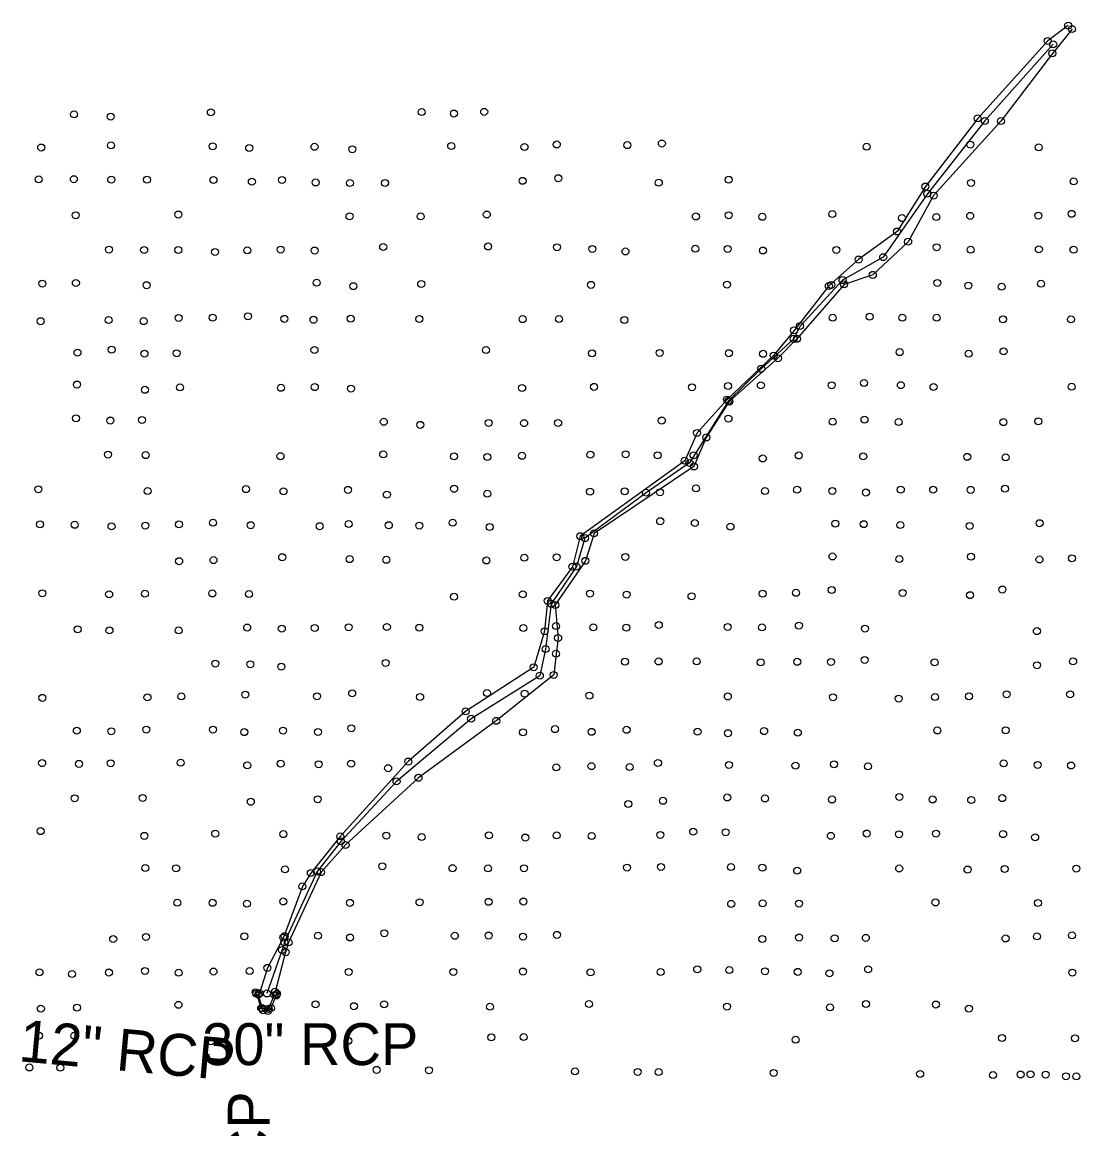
# Model space of a CAD drawing. Extents: x 20503438 to 20508873, y 7964251 to 7984667.
# Drawn here: x 20507656.6 to 20507959.5, y 7970561.1 to 7970878 of the extents above; entities that cross this region are included whole.
import ezdxf

# ---------------------------------------------------------------- set-up
doc = ezdxf.new("R2010")
doc.units = 0
for name, color, linetype in [('SurBreakLine', 7, 'Continuous'), ('SurConcreteSlab', 7, 'Continuous'), ('SurDrainageArrowUp', 7, 'Continuous'), ('SurSurveyPoints', 7, 'Continuous'), ('SurTxtDrainage', 7, 'Continuous')]:
    doc.layers.add(name, color=color, linetype=linetype)

msp = doc.modelspace()

# ---------------------------------------------------------------- linework, layer by layer
at = {"layer": 'SurBreakLine'}
for points in [[(20507956.13, 7970877), (20507950.27, 7970872.61), (20507930.22, 7970850.44), (20507915.24, 7970830.93), (20507907.15, 7970818.05), (20507896.12, 7970810.02), (20507887.6, 7970802.46), (20507877.64, 7970789.75), (20507871.8, 7970782.51), (20507858.47, 7970769.91), (20507849.87, 7970760.37), (20507846.32, 7970752.41), (20507816.43, 7970730.81), (20507814.2, 7970722.06), (20507807.08, 7970712.27), (20507806.23, 7970703.58), (20507803.09, 7970693.28), (20507783.59, 7970680.65), (20507767.18, 7970666.28), (20507747.72, 7970644.84), (20507739.29, 7970634.36), (20507736.86, 7970630.54), (20507731.43, 7970615.86), (20507726.85, 7970607.2), (20507724.58, 7970599.95), (20507723.47, 7970600.21)], [(20507957.24, 7970876.01), (20507951.6, 7970869.06), (20507936.86, 7970849.67), (20507917.6, 7970828.34), (20507910.3, 7970815.14), (20507900.18, 7970805.63), (20507891.96, 7970802.92), (20507878.46, 7970787.32), (20507873.01, 7970781.76), (20507859.07, 7970769.36), (20507852.52, 7970759.07), (20507848.99, 7970750.77), (20507820.39, 7970731.6), (20507817.9, 7970723.75), (20507809.29, 7970711.11), (20507810.09, 7970701.65), (20507809.51, 7970697.16), (20507808.83, 7970691.07), (20507792.36, 7970677.94), (20507770.11, 7970661.63), (20507749.22, 7970642.39), (20507742.21, 7970634.62), (20507732.94, 7970614.5), (20507732.08, 7970611.68), (20507729.03, 7970600.35), (20507729.6, 7970599.76)], [(20507723.47, 7970600.21), (20507723.7, 7970599.81), (20507725.08, 7970595.67), (20507725.63, 7970595.09), (20507727.01, 7970594.88), (20507727.89, 7970595.68), (20507729.39, 7970599.29), (20507729.6, 7970599.76)]]:
    msp.add_lwpolyline(points, dxfattribs=at)
at = {"layer": 'SurConcreteSlab'}
msp.add_lwpolyline([(20507724.23, 7970599.57), (20507725.37, 7970595.67), (20507727.19, 7970595.47), (20507728.88, 7970599.44)], dxfattribs=at)
at = {"layer": 'SurDrainageArrowUp'}
msp.add_lwpolyline([(20507951.83, 7970871.66), (20507932.26, 7970849.71), (20507915.82, 7970828.88), (20507903.16, 7970810.7), (20507891.52, 7970804.13), (20507879.35, 7970790.99), (20507877.53, 7970787.33), (20507868.23, 7970778.74), (20507858.87, 7970769.56), (20507847.7, 7970751.77), (20507835.26, 7970743.25), (20507817.78, 7970730.25), (20507815.34, 7970722.12), (20507808.12, 7970711.45), (20507806.5, 7970698.48), (20507804.84, 7970690.84), (20507785.19, 7970678.53), (20507763.82, 7970660.6), (20507747.88, 7970643.42), (20507741.08, 7970634.8), (20507731.72, 7970614.52), (20507731.06, 7970612.33), (20507726.73, 7970599.87)], dxfattribs=at)
at = {"layer": 'SurSurveyPoints'}
for centre in [(20507956.13, 7970877), (20507957.24, 7970876.01), (20507950.27, 7970872.61), (20507951.83, 7970871.66), (20507951.6, 7970869.06), (20507671.5, 7970851.59), (20507681.97, 7970850.94), (20507710.66, 7970852.19), (20507771.04, 7970852.24), (20507780.26, 7970851.83), (20507788.92, 7970852.31), (20507930.22, 7970850.44), (20507932.26, 7970849.71), (20507936.86, 7970849.67), (20507662.09, 7970842.1), (20507682.09, 7970842.71), (20507711.15, 7970842.44), (20507721.64, 7970841.99), (20507740.34, 7970842.3), (20507751.15, 7970841.61), (20507779.48, 7970842.51), (20507800.46, 7970842.26), (20507809.71, 7970842.97), (20507829.91, 7970842.78), (20507839.79, 7970843.24), (20507898.43, 7970842.31), (20507928.14, 7970842.93), (20507947.65, 7970842.12), (20507661.36, 7970832.97), (20507671.43, 7970833.03), (20507682.13, 7970832.91), (20507692.36, 7970832.89), (20507711.42, 7970832.83), (20507722.4, 7970832.31), (20507731.06, 7970832.82), (20507740.67, 7970832.09), (20507750.49, 7970831.91), (20507760.53, 7970831.94), (20507799.91, 7970832.56), (20507810.14, 7970833.31), (20507838.91, 7970832.01), (20507858.93, 7970832.89), (20507928.32, 7970831.96), (20507957.67, 7970832.39), (20507915.24, 7970830.93), (20507915.82, 7970828.88), (20507917.6, 7970828.34), (20507671.98, 7970822.7), (20507701.35, 7970822.91), (20507750.37, 7970822.42), (20507770.72, 7970822.38), (20507789.67, 7970822.92), (20507849.53, 7970822.35), (20507858.94, 7970822.69), (20507868.58, 7970822.26), (20507888.62, 7970823.04), (20507918.39, 7970822.18), (20507928.06, 7970822.53), (20507947.55, 7970822.61), (20507957.11, 7970823.11), (20507908.56, 7970821.88), (20507907.15, 7970818.05), (20507681.52, 7970812.87), (20507691.56, 7970812.74), (20507701.32, 7970812.76), (20507730.68, 7970812.88), (20507760, 7970813.63), (20507790.02, 7970813.76), (20507809.74, 7970813.54), (20507819.87, 7970813.06), (20507849.38, 7970813.11), (20507858.61, 7970813.05), (20507889.74, 7970812.77), (20507910.3, 7970815.14), (20507918.45, 7970813.54), (20507928.22, 7970812.84), (20507947.73, 7970812.94), (20507957.66, 7970812.83), (20507711.82, 7970812.2), (20507721.11, 7970812.63), (20507740.37, 7970812.6), (20507829.38, 7970812.33), (20507868.73, 7970812.61), (20507896.12, 7970810.02), (20507903.16, 7970810.7), (20507672.01, 7970803.31), (20507740.93, 7970803.38), (20507891.52, 7970804.13), (20507900.18, 7970805.63), (20507918.67, 7970803.33), (20507662.38, 7970803.13), (20507692.26, 7970802.67), (20507751.46, 7970802.4), (20507770.89, 7970803.05), (20507819.5, 7970802.77), (20507858.47, 7970802.84), (20507887.6, 7970802.46), (20507888.28, 7970802.76), (20507891.96, 7970802.92), (20507927.56, 7970802.55), (20507937.06, 7970802.23), (20507948.33, 7970803.09), (20507721.28, 7970793.77), (20507899.26, 7970793.66), (20507661.94, 7970792.37), (20507681.39, 7970792.69), (20507691.43, 7970792.39), (20507701.45, 7970793.31), (20507711.15, 7970793.38), (20507731.73, 7970793.04), (20507740.05, 7970792.77), (20507750.69, 7970793.09), (20507770.37, 7970792.99), (20507799.94, 7970792.96), (20507810.34, 7970792.97), (20507829.05, 7970792.71), (20507879.35, 7970790.99), (20507888.69, 7970793.37), (20507908.62, 7970793.37), (20507918.5, 7970793.36), (20507937.49, 7970792.9), (20507956.92, 7970792.87), (20507877.53, 7970787.33), (20507877.64, 7970789.75), (20507878.46, 7970787.32), (20507682.25, 7970784.21), (20507672.48, 7970783.36), (20507691.66, 7970783.04), (20507700.88, 7970783.19), (20507740.33, 7970784.12), (20507789.46, 7970784.09), (20507819.79, 7970783.16), (20507839.16, 7970783.29), (20507858.99, 7970783.21), (20507868.77, 7970783.03), (20507871.8, 7970782.51), (20507873.01, 7970781.76), (20507907.88, 7970783.51), (20507927.63, 7970783.05), (20507937.61, 7970783.72), (20507868.23, 7970778.74), (20507897.67, 7970774.66), (20507672.35, 7970774.23), (20507691.78, 7970772.72), (20507701.83, 7970773.4), (20507730.72, 7970773.3), (20507740.42, 7970773.49), (20507750.76, 7970773.08), (20507799.78, 7970773.26), (20507820.37, 7970773.57), (20507848.42, 7970773.45), (20507858.75, 7970773.82), (20507868.13, 7970774), (20507888.43, 7970774.02), (20507908.21, 7970774.05), (20507917.57, 7970773.54), (20507957.13, 7970773.6), (20507858.47, 7970769.91), (20507858.87, 7970769.56), (20507859.07, 7970769.36), (20507672.08, 7970764.56), (20507681.9, 7970763.92), (20507690.94, 7970764.11), (20507760.18, 7970763.56), (20507770.62, 7970762.69), (20507790.17, 7970763.23), (20507800.36, 7970763.17), (20507810.09, 7970763.24), (20507839.77, 7970763.92), (20507858.86, 7970764.49), (20507888.69, 7970763.59), (20507897.81, 7970764.2), (20507907.62, 7970763.48), (20507937.58, 7970763.46), (20507947.55, 7970763.7), (20507849.87, 7970760.37), (20507852.52, 7970759.07), (20507681.24, 7970754.16), (20507692.02, 7970754.02), (20507730.6, 7970753.71), (20507760.01, 7970754.23), (20507780.3, 7970753.67), (20507789.79, 7970753.49), (20507799.77, 7970753.83), (20507819.35, 7970754.14), (20507829.45, 7970754.26), (20507838.61, 7970753.96), (20507848.86, 7970753.98), (20507868.69, 7970753.06), (20507878.99, 7970753.92), (20507897.43, 7970753.66), (20507927.24, 7970753.53), (20507938.22, 7970753.36), (20507846.32, 7970752.41), (20507847.7, 7970751.77), (20507848.99, 7970750.77), (20507661.29, 7970744.24), (20507692.56, 7970743.72), (20507720.72, 7970744.28), (20507731.46, 7970743.67), (20507749.91, 7970744.07), (20507780.32, 7970744.38), (20507789.81, 7970742.97), (20507819.25, 7970743.55), (20507829.15, 7970743.65), (20507835.26, 7970743.25), (20507839.27, 7970743.39), (20507849.58, 7970744.48), (20507869.31, 7970743.72), (20507878.52, 7970744.1), (20507888.6, 7970743.76), (20507898.21, 7970743.31), (20507908.2, 7970744.13), (20507917.47, 7970744.12), (20507928.21, 7970744.07), (20507938.02, 7970744.41), (20507761.06, 7970742.71), (20507661.77, 7970734.2), (20507671.69, 7970734.07), (20507682.22, 7970733.6), (20507691.93, 7970733.85), (20507701.52, 7970734.2), (20507711.27, 7970734.66), (20507722.07, 7970733.95), (20507741.81, 7970733.67), (20507750.15, 7970734.29), (20507761.61, 7970733.95), (20507770.36, 7970733.83), (20507779.92, 7970734.66), (20507839.32, 7970735.1), (20507849.23, 7970734.58), (20507859.44, 7970733.55), (20507889.45, 7970734.4), (20507897.58, 7970734.25), (20507908.05, 7970733.98), (20507927.91, 7970733.74), (20507947.93, 7970734.53), (20507790.48, 7970733.44), (20507816.43, 7970730.81), (20507820.39, 7970731.6), (20507817.78, 7970730.25), (20507711.42, 7970723.95), (20507731.09, 7970724.79), (20507750.38, 7970724.24), (20507760.9, 7970724.05), (20507800.44, 7970724.63), (20507809.64, 7970724.77), (20507829.36, 7970724.86), (20507888.65, 7970725), (20507907.8, 7970724.26), (20507928.32, 7970724.94), (20507947.91, 7970724.14), (20507957.19, 7970724.47), (20507701.58, 7970723.65), (20507789.55, 7970723.85), (20507814.2, 7970722.06), (20507815.34, 7970722.12), (20507817.9, 7970723.75), (20507662.39, 7970714.47), (20507878.22, 7970714.6), (20507888.43, 7970715.4), (20507908.73, 7970714.56), (20507937.28, 7970715.53), (20507681.54, 7970714.16), (20507691.79, 7970714.32), (20507711.11, 7970714.41), (20507721.58, 7970714.24), (20507780.31, 7970713.49), (20507799.98, 7970714.19), (20507807.08, 7970712.27), (20507808.12, 7970711.45), (20507819.19, 7970714.38), (20507829.73, 7970714.08), (20507848.29, 7970713.6), (20507868.67, 7970714.35), (20507928.04, 7970713.92), (20507809.29, 7970711.11), (20507809.45, 7970705.07), (20507838.92, 7970705.36), (20507879.02, 7970705.22), (20507672.51, 7970704.14), (20507681.64, 7970703.82), (20507701.45, 7970703.84), (20507721.06, 7970704.65), (20507730.98, 7970704.32), (20507740.42, 7970704.54), (20507750.09, 7970704.74), (20507761.05, 7970704.81), (20507770.33, 7970704.61), (20507800.15, 7970704.49), (20507806.23, 7970703.58), (20507820.16, 7970704.7), (20507829.65, 7970704.62), (20507858.64, 7970704.82), (20507868.49, 7970704.69), (20507897.92, 7970704.36), (20507947.16, 7970703.62), (20507810.09, 7970701.65), (20507806.5, 7970698.48), (20507809.51, 7970697.16), (20507711.93, 7970694.34), (20507721.94, 7970694.13), (20507730.83, 7970693.47), (20507760.69, 7970694.51), (20507803.09, 7970693.28), (20507829.23, 7970694.88), (20507838.84, 7970694.93), (20507849.76, 7970694.96), (20507868.07, 7970694.69), (20507878.55, 7970694.84), (20507888.2, 7970694.81), (20507897.85, 7970695.38), (20507917.86, 7970694.67), (20507947.21, 7970693.86), (20507957.54, 7970694.96), (20507804.84, 7970690.84), (20507808.83, 7970691.07), (20507662.44, 7970684.52), (20507692.52, 7970684.65), (20507702.21, 7970684.93), (20507720.55, 7970685.44), (20507741.06, 7970684.98), (20507751.12, 7970685.78), (20507770.58, 7970684.76), (20507789.7, 7970685.9), (20507800.53, 7970685.72), (20507819.06, 7970685.17), (20507858.68, 7970684.92), (20507888.82, 7970684.7), (20507907.58, 7970684.31), (20507917.98, 7970684.73), (20507927.73, 7970684.96), (20507938.53, 7970685.54), (20507956.69, 7970685.5), (20507783.59, 7970680.65), (20507785.19, 7970678.53), (20507792.36, 7970677.94), (20507672.29, 7970675.11), (20507682.15, 7970674.95), (20507692.22, 7970675.44), (20507711.27, 7970675.44), (20507720.22, 7970674.7), (20507731.35, 7970675.15), (20507741.31, 7970674.75), (20507750.9, 7970675.82), (20507800, 7970674.65), (20507809.2, 7970675.56), (20507819.67, 7970674.79), (20507829.68, 7970675.37), (20507850, 7970674.82), (20507858.72, 7970674.4), (20507869.07, 7970674.99), (20507878.72, 7970674.58), (20507918.69, 7970675.18), (20507938.2, 7970675.22), (20507662.36, 7970665.83), (20507672.91, 7970665.62), (20507681.99, 7970665.8), (20507702.04, 7970665.94), (20507721.07, 7970665.17), (20507730.63, 7970665.68), (20507741.54, 7970665.51), (20507750.83, 7970665.65), (20507761.42, 7970664.38), (20507767.18, 7970666.28), (20507809.58, 7970664.6), (20507819.64, 7970664.96), (20507830.58, 7970664.7), (20507838.65, 7970665.87), (20507859, 7970665.31), (20507878.05, 7970665.13), (20507889.1, 7970665.49), (20507898.79, 7970664.9), (20507937.63, 7970665.74), (20507947.38, 7970665.31), (20507956.97, 7970665.15), (20507763.82, 7970660.6), (20507770.11, 7970661.63), (20507671.66, 7970655.78), (20507691.12, 7970655.86), (20507722.11, 7970654.76), (20507741.27, 7970655.47), (20507840.12, 7970655.04), (20507858.51, 7970655.99), (20507869.32, 7970655.71), (20507888.51, 7970655.42), (20507907.8, 7970656.15), (20507917.3, 7970655.42), (20507928.36, 7970655.25), (20507937.25, 7970655.8), (20507830.18, 7970654.13), (20507661.91, 7970646.35), (20507691.62, 7970645), (20507711.91, 7970645.6), (20507731.42, 7970645.49), (20507747.72, 7970644.84), (20507760.89, 7970645.09), (20507790.26, 7970645.13), (20507809.66, 7970645.14), (20507819.7, 7970644.93), (20507839.36, 7970645.27), (20507848.76, 7970646.19), (20507858.04, 7970646.04), (20507888.17, 7970645.01), (20507898.46, 7970645.67), (20507907.7, 7970645.45), (20507918.29, 7970645.64), (20507937.5, 7970645.5), (20507747.88, 7970643.42), (20507749.22, 7970642.39), (20507770.99, 7970644.66), (20507800.68, 7970644.52), (20507946.67, 7970644.61), (20507691.88, 7970635.78), (20507700.72, 7970635.73), (20507731.9, 7970635.41), (20507759.78, 7970636.29), (20507779.85, 7970635.74), (20507790.03, 7970635.68), (20507800.31, 7970635.72), (20507829.82, 7970635.91), (20507839.54, 7970636.11), (20507859.58, 7970636.07), (20507868.59, 7970635.92), (20507907.74, 7970635.66), (20507927.31, 7970635.36), (20507937.92, 7970635.51), (20507958.45, 7970635.62), (20507739.29, 7970634.36), (20507741.08, 7970634.8), (20507742.21, 7970634.62), (20507878.53, 7970635.05), (20507736.86, 7970630.54), (20507701.05, 7970625.86), (20507711.17, 7970625.83), (20507731.39, 7970626.21), (20507750.49, 7970625.82), (20507770.41, 7970625.98), (20507790.17, 7970626.11), (20507800.14, 7970626.2), (20507918.13, 7970625.93), (20507947.47, 7970625.78), (20507720.98, 7970625.56), (20507859.64, 7970625.53), (20507868.63, 7970625.66), (20507879.05, 7970625.62), (20507720.23, 7970616.23), (20507731.77, 7970616.28), (20507741.36, 7970616.4), (20507760.34, 7970617.1), (20507780.51, 7970616.38), (20507790.17, 7970616.46), (20507809.74, 7970616.65), (20507947.22, 7970616.21), (20507957.25, 7970616.49), (20507682.7, 7970615.45), (20507692.09, 7970616.07), (20507731.43, 7970615.86), (20507731.72, 7970614.52), (20507732.94, 7970614.5), (20507750.52, 7970615.9), (20507800.03, 7970616.17), (20507868.54, 7970615.47), (20507879.08, 7970615.89), (20507889.23, 7970615.66), (20507898.19, 7970615.8), (20507938.19, 7970615.62), (20507731.06, 7970612.33), (20507732.08, 7970611.68), (20507726.85, 7970607.2), (20507849.91, 7970606.78), (20507898.86, 7970606.79), (20507661.6, 7970605.95), (20507670.93, 7970605.42), (20507681.48, 7970605.87), (20507691.78, 7970606.33), (20507701.42, 7970605.81), (20507711.42, 7970606.16), (20507721.78, 7970606.29), (20507750.14, 7970606.04), (20507780.09, 7970606.04), (20507800, 7970606.15), (20507819.37, 7970605.91), (20507839.43, 7970606.01), (20507859.11, 7970606.57), (20507869.35, 7970606.23), (20507878.7, 7970606.06), (20507887.78, 7970605.61), (20507957.3, 7970605.85), (20507723.47, 7970600.21), (20507723.7, 7970599.81), (20507724.23, 7970599.57), (20507724.58, 7970599.95), (20507726.73, 7970599.87), (20507728.88, 7970599.44), (20507729.03, 7970600.35), (20507729.39, 7970599.29), (20507729.6, 7970599.76), (20507661.99, 7970595.53), (20507672.31, 7970595.81), (20507701.39, 7970596.62), (20507725.08, 7970595.67), (20507725.37, 7970595.67), (20507725.63, 7970595.09), (20507727.01, 7970594.88), (20507727.19, 7970595.47), (20507727.89, 7970595.68), (20507740.63, 7970596.74), (20507751.63, 7970596.23), (20507760.28, 7970596.78), (20507790.56, 7970596.08), (20507818.94, 7970596.83), (20507858.43, 7970596.12), (20507887.93, 7970595.88), (20507898.24, 7970596.86), (20507918.27, 7970596.71), (20507927.69, 7970595.53), (20507661.48, 7970587.79), (20507671.57, 7970587.78), (20507710.65, 7970586.14), (20507749.99, 7970586.31), (20507790.96, 7970587.31), (20507800.21, 7970587.38), (20507878.1, 7970586.62), (20507937.19, 7970587.12), (20507958.06, 7970587.03), (20507658.7, 7970578.69), (20507667.54, 7970578.63), (20507758.14, 7970578), (20507773.09, 7970577.88), (20507814.95, 7970577.55), (20507832.88, 7970577.41), (20507838.86, 7970577.36), (20507871.78, 7970577.11), (20507913.74, 7970576.83), (20507934.6, 7970576.5), (20507934.61, 7970576.5), (20507942.51, 7970576.67), (20507945.34, 7970576.7), (20507949.7, 7970576.64), (20507955.48, 7970576.17), (20507958.47, 7970576.12)]:
    msp.add_circle(centre, 1, dxfattribs=at)

# ---------------------------------------------------------------- texts
at = {"layer": 'SurTxtDrainage'}
for s, rotation, p in [('12" RCP', 354.7654, (20507655.41, 7970580.49)), ('30" RCP', 90, (20507727.51, 7970509.96))]:
    msp.add_text(s, height=12, rotation=rotation, dxfattribs=at).set_placement(p)
msp.add_text('30" RCP', height=12, dxfattribs=at).set_placement((20507708.17, 7970579.36))

doc.saveas('drawing.dxf')
